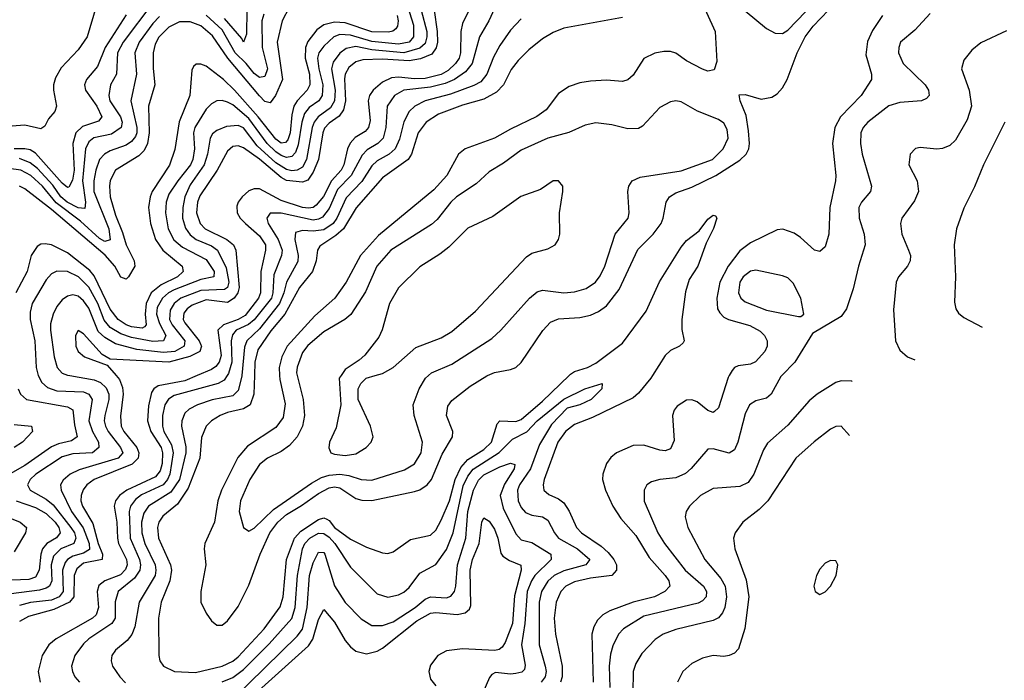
# Model space of a CAD drawing. Header units: inches. Extents: x 884549 to 1028252, y 526810 to 653624.
# Tile 792 of 1056: x 1016130 to 1019821, y 598857 to 601334. Entities that reach past the tile are written whole.
import ezdxf

# ---------------------------------------------------------------- set-up
doc = ezdxf.new("R2010")
doc.units = ezdxf.units.IN
doc.header["$MEASUREMENT"] = 0
doc.layers.add('B0519', color=7, linetype='Continuous')
doc.layers.add('B0610', color=7, linetype='Continuous')

msp = doc.modelspace()

# ---------------------------------------------------------------- linework, layer by layer
at = {"layer": 'B0519', "color": 5}
for points, elevation in [([(1016200.2, 600000), (1016213.2, 599973.2), (1016234.8, 599954.8), (1016270, 599942.3), (1016370, 599939.3), (1016390.1, 599930), (1016402.6, 599910), (1016389.8, 599830), (1016403.1, 599790), (1016425.6, 599750), (1016427, 599730), (1016403.6, 599710), (1016330, 599706.6), (1016290, 599695.1), (1016190.7, 599630), (1016169.1, 599610), (1016159.5, 599590), (1016169.5, 599570), (1016230, 599536.7), (1016255.4, 599515.4), (1016321.8, 599430), (1016335.3, 599410), (1016341.5, 599390), (1016333.4, 599370), (1016284.8, 599350), (1016257.7, 599322.3), (1016247.8, 599290), (1016250.4, 599229.6), (1016241.6, 599210), (1016230, 599202.3), (1016204.2, 599195.8), (1016098.7, 599181.3)], 2440), ([(1016491.7, 600000), (1016504.7, 599984.7), (1016515.4, 599955.4), (1016518.6, 599930), (1016507.9, 599847.9), (1016510.6, 599810), (1016520.5, 599790), (1016569.5, 599730), (1016577.1, 599710), (1016574.9, 599690), (1016552.5, 599667.5), (1016409.1, 599610), (1016382.6, 599590), (1016368.6, 599571.4), (1016361, 599550), (1016360.2, 599530), (1016365.9, 599510), (1016404.6, 599444.6), (1016424.7, 599370), (1016441, 599330), (1016439.2, 599310), (1016370, 599296), (1016344.2, 599275.8), (1016334.3, 599250), (1016333.2, 599170), (1016317.1, 599150), (1016257.8, 599122.2), (1016163.4, 599096.6), (1016130, 599078)], 2480), ([(1016318.3, 600000), (1016410, 599984.1), (1016433.4, 599973.4), (1016454, 599954), (1016464.1, 599930), (1016465.2, 599910), (1016449.2, 599850), (1016447.5, 599830), (1016452.1, 599810), (1016462.3, 599790), (1016508.7, 599730), (1016516.5, 599710), (1016500.1, 599690), (1016353.4, 599646.6), (1016320.1, 599630), (1016292.8, 599607.2), (1016283.6, 599590), (1016285.9, 599570), (1016324.1, 599490), (1016368.9, 599428.9), (1016391.4, 599370), (1016392.5, 599347.5), (1016370, 599334.5), (1016330, 599323.1), (1016309.4, 599310.6), (1016300.8, 599299.2), (1016290.3, 599270), (1016293.9, 599190), (1016278.1, 599170), (1016250, 599157.8), (1016170.8, 599149.2), (1016130, 599137.3)], 2460), ([(1016796.3, 600000), (1016750, 599980.3), (1016650, 599960.9), (1016632.7, 599950), (1016624.3, 599935.7), (1016613.6, 599886.4), (1016609.5, 599830), (1016622.6, 599790), (1016660.3, 599730), (1016666.1, 599710), (1016664.2, 599670), (1016657, 599643), (1016639.8, 599620.2), (1016531.5, 599570), (1016504.7, 599550), (1016489.4, 599530), (1016485, 599510), (1016494.5, 599450), (1016496.8, 599390), (1016501.2, 599370), (1016530.7, 599310), (1016532.7, 599290), (1016527, 599273), (1016507.9, 599252.1), (1016450, 599230), (1016427.1, 599212.9), (1016420.3, 599190), (1016426, 599130), (1016417, 599103), (1016403.4, 599090), (1016267.2, 599012.8), (1016239.8, 598990), (1016214.1, 598950), (1016199.5, 598890), (1016206.8, 598850)], 2520), ([(1016908.2, 600000), (1016897.1, 599982.9), (1016874.4, 599970), (1016710, 599924.8), (1016688.3, 599911.7), (1016674.5, 599890), (1016665.4, 599850), (1016665.3, 599810), (1016671.2, 599790), (1016699.6, 599739.6), (1016705.5, 599710), (1016693.5, 599630), (1016685, 599610), (1016668.3, 599590), (1016587.5, 599552.5), (1016564.7, 599535.3), (1016545.8, 599510), (1016540.9, 599490), (1016544, 599390), (1016579.3, 599310), (1016583.3, 599290), (1016580.4, 599270), (1016560.4, 599239.6), (1016499.1, 599190), (1016487.9, 599152.1), (1016488.1, 599090), (1016476.4, 599070), (1016390, 599013.3), (1016370, 598993.9), (1016336.8, 598950), (1016325.1, 598910), (1016327.8, 598890), (1016337, 598870), (1016354.6, 598850)], 2540), ([(1016963, 600000), (1016962.7, 599997.3), (1016950, 599944.2), (1016930, 599923.5), (1016851.8, 599908.2), (1016797.2, 599890), (1016765.6, 599874.4), (1016750, 599858.6), (1016738.7, 599830), (1016736.8, 599810), (1016752.8, 599732.8), (1016753.4, 599710), (1016729.2, 599610), (1016697.1, 599562.9), (1016613.1, 599510), (1016595.6, 599484.4), (1016587.5, 599450), (1016588.6, 599410), (1016600, 599370), (1016638.3, 599290), (1016641.2, 599270), (1016637.8, 599250), (1016577.8, 599150), (1016562, 599058), (1016550.8, 599029.2), (1016533.1, 599006.9), (1016490.2, 598970), (1016475.9, 598950), (1016472.8, 598930), (1016478.2, 598910), (1016505.6, 598870), (1016527.6, 598847.6)], 2560), ([(1017010.3, 600000), (1017008, 599930), (1016994.1, 599890), (1016970, 599874.6), (1016910, 599861.1), (1016882.2, 599850), (1016849.5, 599830.5), (1016830, 599810.6), (1016812.2, 599767.7), (1016805.6, 599690), (1016762, 599578), (1016722.4, 599517.6), (1016667.1, 599472.9), (1016652.4, 599450), (1016647.6, 599430), (1016650.4, 599390), (1016695.3, 599290), (1016699.9, 599270), (1016693.4, 599230), (1016660.9, 599150), (1016650.5, 599090), (1016652.3, 598950), (1016656.3, 598930), (1016669.1, 598910), (1016710.5, 598890), (1016790, 598886.7), (1016890, 598910.6), (1016930, 598929.2), (1016950, 598945.6), (1017047.2, 599050), (1017107.1, 599132.9), (1017118.7, 599170), (1017130.2, 599309.8), (1017160.3, 599390), (1017184.2, 599415.8), (1017250, 599460.5), (1017270, 599466.1), (1017281.4, 599461.4), (1017290, 599456.7), (1017310.9, 599430), (1017370, 599386), (1017430, 599356.1), (1017490, 599335.1), (1017510, 599333.2), (1017530, 599338.5), (1017595.4, 599384.6), (1017670, 599401), (1017690, 599419.8), (1017710, 599457.1), (1017741.2, 599530), (1017762.8, 599610), (1017784.4, 599655.6), (1017810, 599685.4), (1017870, 599723), (1017898.8, 599750), (1017920.8, 599819.2), (1017930.4, 599829.6), (1017990, 599827.1), (1018010, 599835), (1018090, 599903.9), (1018190.6, 600000)], 2580), ([(1017104.6, 600000), (1017105.4, 599985.4), (1017126, 599894), (1017117.6, 599842.4), (1017090, 599804.6), (1016984.5, 599735.5), (1016947.8, 599692.2), (1016886.7, 599570), (1016873.8, 599530), (1016860.5, 599450), (1016825, 599370), (1016821.9, 599350), (1016828.8, 599290), (1016809.7, 599190), (1016809.7, 599150), (1016830, 599109.3), (1016850, 599080.7), (1016870, 599063.5), (1016890, 599064), (1016910, 599080.1), (1016950, 599134.5), (1016990, 599213.6), (1017031.7, 599330), (1017068.6, 599410), (1017097.5, 599450), (1017130, 599479.1), (1017187.4, 599512.6), (1017250, 599557.9), (1017290, 599578.9), (1017310, 599583.1), (1017330, 599579.4), (1017390, 599539.1), (1017413.1, 599533.1), (1017450, 599531.9), (1017610, 599564.6), (1017630, 599571.3), (1017658.1, 599590), (1017674.3, 599610), (1017714.7, 599705.3), (1017752.5, 599770), (1017754.5, 599790), (1017730.5, 599850), (1017735.3, 599884.7), (1017750, 599906.2), (1017819.6, 599960.4), (1017881.3, 599998.7), (1017884.4, 600000)], 2620), ([(1017170.9, 600000), (1017193.5, 599910), (1017197.6, 599850), (1017190.4, 599809.6), (1017170.1, 599770), (1017142.3, 599737.7), (1017110, 599715), (1017058.9, 599690), (1017030, 599666.1), (1016993.2, 599610), (1016958.6, 599530), (1016953.5, 599490), (1016970, 599430.4), (1016990, 599416.9), (1017010, 599427.3), (1017082.3, 599497.7), (1017223.7, 599596.3), (1017262, 599618), (1017290, 599626.9), (1017330, 599630.3), (1017364.9, 599624.9), (1017410, 599610.5), (1017450, 599608), (1017573.4, 599646.5), (1017610, 599669.3), (1017635.2, 599710), (1017640.8, 599750), (1017609.2, 599850), (1017605.7, 599890), (1017628.5, 599950), (1017651.6, 599990), (1017662.8, 600000)], 2640), ([(1017335.1, 600000), (1017328.5, 599990), (1017334, 599890), (1017316.8, 599803.2), (1017292.2, 599750), (1017288.9, 599728.9), (1017296.3, 599710), (1017310, 599704.9), (1017350, 599700.2), (1017390, 599705.9), (1017429.7, 599730), (1017448.2, 599750), (1017455.4, 599770), (1017445.4, 599810), (1017398.7, 599910), (1017399.6, 599950), (1017409.7, 599970.3), (1017429.6, 599990.3), (1017462.9, 600000)], 2660), ([(1018502.8, 600000), (1018496.5, 599990), (1018450, 599933.8), (1018430, 599916.3), (1018277.1, 599842.9), (1018210, 599816.8), (1018176.6, 599790), (1018147.4, 599750), (1018096.9, 599610), (1018092.4, 599590), (1018095.5, 599570), (1018113.5, 599553.5), (1018150, 599537.4), (1018170, 599522.8), (1018190, 599492), (1018217.9, 599430), (1018236.1, 599410), (1018310, 599359.7), (1018336.1, 599336.1), (1018357.6, 599310), (1018367.1, 599290), (1018368.2, 599270), (1018350, 599249.6), (1018270, 599240.6), (1018210, 599226.4), (1018178.1, 599210), (1018159, 599190), (1018141.8, 599150), (1018134.5, 599090), (1018139.3, 599030), (1018163.6, 598910), (1018164.3, 598870), (1018157.3, 598850)], 2580), ([(1018790.6, 600000), (1018786.9, 599993.1), (1018750, 599879.1), (1018735.2, 599864.8), (1018730, 599861.6), (1018710, 599869.2), (1018670, 599900.9), (1018650, 599908.5), (1018630, 599907.1), (1018595.2, 599884.8), (1018584.1, 599870), (1018577.1, 599850), (1018584.2, 599755.8), (1018570, 599724.8), (1018550, 599717.6), (1018530, 599719.6), (1018470, 599738.7), (1018430, 599738), (1018367.2, 599710), (1018346.9, 599693.1), (1018330, 599669.7), (1018316, 599630), (1018315.7, 599610), (1018326.1, 599570), (1018354, 599510), (1018383.6, 599463.6), (1018440, 599400), (1018490, 599317.7), (1018550.5, 599250), (1018563.8, 599230), (1018567.9, 599210), (1018549.4, 599190), (1018510, 599170.7), (1018430, 599150.2), (1018342.3, 599117.7), (1018316.9, 599103.1), (1018296.9, 599083.1), (1018282.3, 599057.7), (1018274.6, 599030), (1018280.7, 598850)], 2620), ([(1018987.7, 600000), (1018983.9, 599996.1), (1018947.6, 599930), (1018930, 599915.6), (1018890, 599904.6), (1018866.5, 599890), (1018850, 599856.2), (1018822.9, 599750), (1018810, 599720.8), (1018790, 599708.6), (1018730, 599725.2), (1018710, 599723.5), (1018648.2, 599651.8), (1018626.8, 599633.2), (1018590, 599616), (1018530.1, 599609.9), (1018498.3, 599601.7), (1018481.1, 599590), (1018471.4, 599570), (1018471.6, 599528.5), (1018522.4, 599410), (1018547.5, 599370), (1018625.2, 599270), (1018693.6, 599210), (1018705, 599190), (1018703.8, 599170), (1018690, 599154.8), (1018673.5, 599146.5), (1018470, 599097.6), (1018394.2, 599050), (1018374.6, 599030), (1018353.6, 598986.4), (1018345, 598955.1), (1018340.1, 598910), (1018342.1, 598830)], 2640), ([(1019251.5, 599978), (1019250, 599978.7), (1019210, 599979.8), (1019190, 599973.8), (1019120.3, 599930), (1019090, 599905), (1019010, 599813.3), (1018933.2, 599746.8), (1018918.5, 599721.5), (1018883.1, 599630), (1018861, 599599), (1018830, 599584.4), (1018730, 599576.8), (1018683.2, 599550), (1018641.8, 599510), (1018629.2, 599490), (1018625, 599470), (1018635.5, 599430), (1018698.3, 599310), (1018759.4, 599239.4), (1018775.4, 599210), (1018779.5, 599170), (1018773.3, 599130), (1018765.2, 599110), (1018750, 599091.6), (1018730, 599082.1), (1018590, 599048.3), (1018542.8, 599030), (1018512.2, 599010), (1018462.6, 598957.4), (1018439.7, 598920.3), (1018429.6, 598890.4), (1018428.6, 598810)], 2660), ([(1016125.3, 599950), (1016133.5, 599930), (1016156.5, 599910), (1016310, 599883.1), (1016330, 599870.8), (1016335.4, 599815.4), (1016346.3, 599770), (1016325.1, 599754.9), (1016276.2, 599743.8), (1016250, 599732.5), (1016150, 599662.7), (1016055.7, 599610)], 2420), ([(1016890, 598851.9), (1016930, 598868.4), (1016970, 598897.7), (1017065.4, 598994.6), (1017150.4, 599089.6), (1017163.5, 599130), (1017171.3, 599250), (1017190.2, 599350), (1017199.8, 599370), (1017218.2, 599390), (1017250, 599409.5), (1017270, 599407.7), (1017290, 599394.1), (1017311.8, 599370), (1017370, 599281.3), (1017470, 599182.1), (1017510, 599169.5), (1017550, 599178.3), (1017570, 599188.3), (1017590, 599205), (1017630, 599259.3), (1017690, 599291.8), (1017730, 599348), (1017755, 599410), (1017793.3, 599586.7), (1017810, 599622.7), (1017830.6, 599649.4), (1017928.3, 599711.7), (1017978.2, 599761.8), (1018031.1, 599788.9), (1018070, 599830.4), (1018170, 599911.7), (1018248.4, 599950), (1018313.4, 599970), (1018313.2, 599950), (1018272.6, 599910), (1018230.3, 599890), (1018182.3, 599877.7), (1018123.6, 599816.4), (1018079.1, 599740.9), (1018044.9, 599650), (1018004.5, 599590), (1017996.4, 599570), (1017999.3, 599530), (1018010, 599505.3), (1018026.6, 599486.6), (1018050, 599476), (1018090, 599469.6), (1018110, 599457.7), (1018134.9, 599410), (1018150.6, 599390.6), (1018221.3, 599350), (1018267.2, 599310), (1018253, 599290), (1018170, 599267.9), (1018133.8, 599250), (1018110, 599228.6), (1018086.2, 599190), (1018077.7, 599150), (1018078.3, 598990), (1018100.7, 598910), (1018103.6, 598890), (1018100.1, 598870), (1018085.9, 598850)], 2560), ([(1016110, 599816.2), (1016174.8, 599810), (1016178.6, 599790), (1016141.1, 599750), (1016110.3, 599729.7)], 2380), ([(1019241.6, 599775.6), (1019210, 599809.8), (1019190, 599809), (1019170, 599799.1), (1019108.1, 599751.9), (1019040.2, 599690), (1018934.8, 599530), (1018901.9, 599498.1), (1018840.7, 599450), (1018812, 599410), (1018806.8, 599390), (1018810.9, 599350), (1018854.3, 599234.3), (1018863.9, 599170), (1018848.7, 599051.3), (1018824.7, 598975.3), (1018810, 598958.9), (1018790, 598949.7), (1018770, 598946.9), (1018730, 598950.9), (1018690, 598940.4), (1018650, 598919.8), (1018616.9, 598890), (1018596.5, 598850)], 2680), ([(1016930, 598786.9), (1017170, 599023.1), (1017190, 599049.1), (1017208.7, 599130), (1017216.5, 599250), (1017230, 599298), (1017250, 599337.2), (1017270, 599336.8), (1017274.2, 599330), (1017310, 599212.1), (1017350, 599148.6), (1017410, 599087.2), (1017450, 599063.3), (1017490, 599062.8), (1017530, 599077.1), (1017612.4, 599130), (1017650, 599161.6), (1017670, 599169.7), (1017730, 599167.1), (1017746.9, 599173.1), (1017759.9, 599190), (1017765.4, 599210), (1017771.2, 599290), (1017802.9, 599390), (1017810.2, 599490), (1017831.2, 599570), (1017850, 599607.1), (1017870, 599627.8), (1017930, 599658.1), (1017970, 599671.7), (1017986.1, 599666.1), (1017984.3, 599650), (1017947.5, 599592.5), (1017932.1, 599550), (1017943.2, 599503.2), (1017990, 599406.7), (1018010, 599383.8), (1018050, 599374), (1018121.7, 599330), (1018123, 599310), (1018062.1, 599250), (1018048.8, 599230), (1018033.1, 599190), (1018023.5, 599070), (1018011.3, 598990), (1018025.8, 598914.2), (1018022.3, 598897.7), (1018012.2, 598887.8), (1017990, 598882.4), (1017970, 598880.4), (1017913.7, 598886.3), (1017900.8, 598879.2), (1017891.6, 598868.4), (1017866.6, 598810)], 2540), ([(1015933.2, 599530), (1016131.7, 599450), (1016155.6, 599430), (1016152, 599410), (1016110, 599338.6)], 2380), ([(1016116.8, 599530), (1016190, 599505.3), (1016230, 599482.9), (1016263.5, 599450), (1016277.4, 599430), (1016282.3, 599410), (1016268.7, 599391.3), (1016231.9, 599370), (1016216.2, 599350), (1016209.2, 599330), (1016203.4, 599270), (1016190, 599244.5), (1016165.1, 599234.9), (1016070, 599231.1)], 2420), ([(1017013.3, 598806.7), (1017213.7, 598986.3), (1017228.8, 599011.2), (1017250, 599085.8), (1017270, 599122.7), (1017310, 599075.3), (1017350, 599006.7), (1017370, 598982.2), (1017390, 598966.4), (1017430, 598956.9), (1017470, 598967.1), (1017490, 598978.4), (1017619.2, 599080.8), (1017670, 599109), (1017690, 599111.5), (1017770, 599103.5), (1017800.2, 599110), (1017816.1, 599123.9), (1017821.7, 599138.3), (1017819.4, 599270), (1017827.9, 599310), (1017852.3, 599370), (1017862.6, 599450), (1017870, 599466.7), (1017890, 599453.8), (1017910, 599424.4), (1017923.1, 599390), (1017934.4, 599334.4), (1017942.2, 599322.2), (1017966.2, 599306.2), (1018009.5, 599289.5), (1018010.1, 599270.1), (1017985.5, 599174.5), (1017977.7, 599070), (1017950, 598998.9), (1017938.9, 598981.1), (1017927.6, 598972.4), (1017911, 598969), (1017790, 598975.8), (1017730, 598967.3), (1017697.3, 598950), (1017670, 598914.4), (1017664.3, 598890), (1017670, 598862), (1017690, 598836.1)], 2520)]:
    msp.add_lwpolyline(points, dxfattribs=dict(at, elevation=elevation))
at = {"layer": 'B0519', "color": 5, "elevation": 2720}
msp.add_lwpolyline([(1019170, 599307), (1019150, 599296.2), (1019130, 599274.5), (1019117, 599250), (1019108, 599210), (1019113, 599190), (1019130, 599178.7), (1019150, 599189.2), (1019170.5, 599210), (1019191.3, 599250), (1019196.9, 599290), (1019190, 599305.2)], close=True, dxfattribs=at)
at = {"layer": 'B0610', "color": 5}
for points, elevation in [([(1018666.5, 601446.5), (1018737.2, 601290), (1018743.2, 601176.8), (1018733.9, 601146.1), (1018710, 601140.8), (1018690, 601148.4), (1018630, 601179.3), (1018590, 601207.8), (1018570, 601214.5), (1018544.8, 601215.2), (1018511.6, 601208.4), (1018470, 601187.8), (1018430, 601125.3), (1018410, 601108), (1018390, 601102.3), (1018330, 601106.9), (1018270, 601103.9), (1018230, 601097.7), (1018190, 601083.7), (1018150, 601057.3), (1018103.7, 600996.3), (1018069.4, 600970.6), (1017970, 600924), (1017910, 600889.4), (1017800.2, 600850), (1017775.9, 600830), (1017731.2, 600750), (1017683.4, 600696.6), (1017475, 600525), (1017408.4, 600450), (1017354.3, 600350), (1017312, 600290), (1017236.9, 600223.1), (1017132.5, 600110), (1017112.7, 600070), (1017103.1, 600030), (1017104.6, 600000)], 2620), ([(1016417.2, 601382.8), (1016382.8, 601270), (1016350, 601221.3), (1016286.3, 601153.6), (1016264.2, 601115.8), (1016257.3, 601090), (1016257.5, 601070), (1016267.8, 601010), (1016261.6, 600990), (1016238.1, 600961.9), (1016224.7, 600935.3), (1016210, 600925.3), (1016150, 600938.6), (1016070, 600932.6)], 2280), ([(1016630, 601397.3), (1016517.8, 601250), (1016497.2, 601210), (1016493.1, 601130), (1016470.8, 601089.2), (1016464.2, 601050), (1016468.7, 601030), (1016508.6, 600970), (1016514.8, 600950), (1016511.1, 600930), (1016474.9, 600905.1), (1016408.7, 600891.3), (1016390, 600876), (1016377.7, 600850), (1016366, 600730), (1016377.3, 600650), (1016374, 600626), (1016350, 600628.8), (1016308, 600650), (1016285.1, 600670), (1016254.1, 600714.1), (1016196.6, 600776.6), (1016170, 600797), (1016130, 600813.5)], 2340), ([(1017577.3, 601410), (1017607.1, 601312.9), (1017606.3, 601270), (1017590, 601250), (1017550, 601242.1), (1017450, 601252.3), (1017370, 601275.9), (1017330, 601278.2), (1017308.1, 601270), (1017270, 601234.9), (1017252.1, 601210), (1017247.1, 601190), (1017251.2, 601150), (1017267.4, 601090), (1017264.9, 601050), (1017252, 601030), (1017215.8, 601004.2), (1017198.4, 600981.6), (1017188.1, 600950), (1017174.7, 600865.3), (1017164, 600836), (1017150, 600820.4), (1017130, 600817.3), (1017110, 600824.3), (1017090, 600838.9), (1017058.7, 600870), (1016990, 600963.1), (1016930, 601014.2), (1016910, 601025.3), (1016890, 601031.2), (1016870, 601029.3), (1016850, 601018.3), (1016830, 600998.3), (1016786.7, 600930), (1016781.8, 600910), (1016785.8, 600850), (1016779.8, 600810), (1016771.1, 600790), (1016723.2, 600730), (1016690, 600679.2), (1016680.1, 600650), (1016676.4, 600610), (1016687.6, 600550), (1016708.6, 600508.6), (1016740.7, 600480.7), (1016830, 600434.8), (1016859.7, 600390), (1016857.9, 600370), (1016810, 600360.3), (1016710, 600321), (1016688.7, 600310), (1016666, 600290), (1016645.4, 600254.6), (1016642.9, 600230), (1016654.7, 600194.7), (1016678.5, 600150), (1016670.1, 600130), (1016630, 600127.9), (1016550, 600143), (1016510, 600156.5), (1016470, 600179.4), (1016447, 600207), (1016423.9, 600270), (1016390, 600331.1), (1016350.8, 600370), (1016310, 600390.3), (1016270, 600391.6), (1016250, 600381.7), (1016230, 600358.6), (1016177.4, 600270), (1016170, 600238), (1016170.1, 600210), (1016187.2, 600130), (1016192.7, 600030), (1016200.2, 600000)], 2440), ([(1017833.6, 601410), (1017790, 601319.8), (1017784.7, 601290), (1017783.2, 601210), (1017777.3, 601190), (1017764.6, 601170), (1017736.9, 601143.1), (1017710, 601128.5), (1017650, 601113.8), (1017610, 601111.9), (1017550, 601118.1), (1017524.7, 601115.3), (1017490, 601099.2), (1017456.1, 601070), (1017442, 601050), (1017437.3, 601030), (1017443.7, 600956.3), (1017438.4, 600930), (1017424.9, 600915.1), (1017388.1, 600891.9), (1017369.2, 600870.8), (1017359, 600850), (1017345.3, 600790), (1017335.4, 600770), (1017298.7, 600730), (1017269, 600671), (1017241.7, 600638.3), (1017230, 600629.9), (1017213.3, 600626.7), (1017190, 600629.5), (1017110, 600656.5), (1017030, 600700.1), (1017010, 600700.4), (1016990, 600692.1), (1016964.1, 600670), (1016949.5, 600650), (1016944.8, 600635.2), (1016945.4, 600610), (1016957.2, 600590), (1016976.7, 600570), (1017030, 600523.5), (1017051.5, 600490), (1017052.2, 600470), (1017034.1, 600390), (1017033, 600310), (1017025.1, 600290), (1016975.5, 600224.5), (1016949.9, 600210.1), (1016894.4, 600190), (1016872.8, 600170), (1016885.6, 600074.4), (1016877.9, 600050), (1016866.1, 600033.9), (1016850, 600022.8), (1016796.3, 600000)], 2520), ([(1018850, 601367.3), (1018930, 601301.2), (1018962.8, 601282.8), (1018990, 601282), (1019010, 601294.5), (1019110, 601398.4)], 2640), ([(1016654.6, 601345.4), (1016630, 601319.1), (1016578.7, 601250), (1016561.8, 601210), (1016567.8, 601130), (1016547, 601030), (1016569.5, 600930), (1016569.5, 600910), (1016564.1, 600895.9), (1016550, 600877.1), (1016530, 600864), (1016470, 600842.2), (1016448.9, 600830), (1016429.8, 600810.2), (1016415.6, 600770), (1016408.7, 600730), (1016408.3, 600690), (1016464.1, 600550), (1016470, 600508.1), (1016450, 600502.3), (1016430, 600513.7), (1016358, 600578), (1016267, 600647), (1016216.1, 600710), (1016172.1, 600750), (1016134.1, 600770), (1016090, 600775.5)], 2360), ([(1016530, 601352.5), (1016450.8, 601230), (1016421.9, 601158.1), (1016381.3, 601110), (1016373.1, 601090), (1016376.9, 601070), (1016419.8, 601010), (1016437.9, 600970), (1016426.3, 600953.7), (1016366, 600934), (1016341, 600910), (1016329.3, 600870), (1016334.2, 600770), (1016327.9, 600732.1), (1016314.2, 600705.8), (1016310, 600704.3), (1016290, 600720.4), (1016190, 600834.1), (1016170, 600845.7), (1016150, 600850.2), (1016110, 600850)], 2320), ([(1017545.8, 601350), (1017549.8, 601330), (1017547.1, 601310), (1017539.9, 601300.1), (1017529, 601291), (1017512.6, 601287.4), (1017450, 601288), (1017350, 601321.7), (1017310, 601325), (1017270, 601315.2), (1017243.8, 601296.2), (1017210, 601252.1), (1017201.8, 601230), (1017200.9, 601190), (1017216.4, 601130), (1017217.5, 601090), (1017207.5, 601070), (1017170.6, 601030), (1017158.5, 601010), (1017150, 600977.7), (1017144.3, 600910), (1017136, 600884), (1017126.8, 600873.2), (1017110, 600870.6), (1017090, 600885.5), (1017024, 600970), (1016935.8, 601070), (1016894.3, 601110), (1016830, 601159.9), (1016810, 601167.5), (1016792.4, 601167.6), (1016781.6, 601158.4), (1016775.7, 601144.3), (1016767.8, 601050), (1016728.7, 600951.3), (1016712.5, 600847.5), (1016692.1, 600787.9), (1016627.3, 600690), (1016619.2, 600670), (1016613.6, 600630), (1016621.3, 600570), (1016640.1, 600510), (1016667.6, 600470), (1016740.1, 600410), (1016742.9, 600390), (1016722, 600370), (1016660.4, 600339.6), (1016623.7, 600310), (1016605, 600270), (1016601.1, 600230), (1016604.6, 600190), (1016598, 600182), (1016590, 600177.8), (1016550, 600182.5), (1016529.5, 600190), (1016500.1, 600210), (1016470, 600248.7), (1016410, 600374.1), (1016393.2, 600393.2), (1016310, 600460.3), (1016250, 600489.5), (1016226, 600494), (1016210, 600492.1), (1016196.5, 600483.5), (1016173.5, 600450), (1016158.1, 600390), (1016116.5, 600310)], 2420), ([(1017140.2, 601379.8), (1017114.5, 601330), (1017096, 601250), (1017115.6, 601110), (1017089.3, 601050), (1017070, 601021.7), (1017050, 601027.8), (1017030, 601048.6), (1016910.8, 601190), (1016853.2, 601273.2), (1016810, 601311), (1016770, 601325.4), (1016730, 601325.4), (1016690, 601305.9), (1016651.7, 601268.3), (1016638.1, 601241.9), (1016630.3, 601210), (1016630.6, 601150.6), (1016637.3, 601090), (1016613.3, 601010), (1016616.1, 600910), (1016609.8, 600870.2), (1016596.6, 600843.4), (1016576.9, 600823.1), (1016489.8, 600770.2), (1016470, 600730.8), (1016466.5, 600710), (1016469.3, 600670), (1016490, 600601.5), (1016516.4, 600536.4), (1016529.8, 600489.8), (1016559.6, 600430), (1016561.8, 600410), (1016537.7, 600370), (1016530, 600361), (1016510, 600369.1), (1016487.5, 600410), (1016451.2, 600451.2), (1016250, 600621.7), (1016150, 600699.7), (1016130, 600709.5)], 2380), ([(1017634.9, 601370), (1017656.2, 601290), (1017657.3, 601270), (1017650, 601244.3), (1017630, 601227.2), (1017570, 601209.7), (1017450, 601220.8), (1017390, 601233.2), (1017354.6, 601225.4), (1017330, 601207.9), (1017305.2, 601174.8), (1017299.4, 601150), (1017312.9, 601070), (1017310.8, 601029.2), (1017296, 601004), (1017249.9, 600970.1), (1017233.9, 600950), (1017226.6, 600930), (1017206, 600810), (1017190, 600781), (1017170.2, 600769.8), (1017150, 600767.8), (1017130, 600772.3), (1017090, 600797.7), (1017020.8, 600860.8), (1016970, 600928.3), (1016950, 600937.4), (1016906.3, 600933.7), (1016870, 600919), (1016853.6, 600906.4), (1016844.4, 600890), (1016834.3, 600830), (1016822.4, 600790), (1016770, 600715.2), (1016749.2, 600670), (1016741.7, 600630), (1016740.5, 600590), (1016752.3, 600552.3), (1016770, 600527.4), (1016792.2, 600510), (1016850, 600485.9), (1016871.5, 600470), (1016904.1, 600404.1), (1016914.2, 600350), (1016909.6, 600330.4), (1016897.6, 600322.4), (1016810, 600319.2), (1016734.9, 600290), (1016708.9, 600270), (1016694.6, 600245.4), (1016692.4, 600210), (1016702.2, 600190), (1016750, 600130), (1016747.6, 600110), (1016711.9, 600090), (1016670, 600086.1), (1016570, 600096.9), (1016490, 600118.6), (1016450, 600142.5), (1016424.9, 600164.9), (1016390, 600253), (1016370, 600280.1), (1016350, 600297.3), (1016330, 600302.3), (1016310, 600297.5), (1016290, 600283.2), (1016270, 600258.5), (1016255.4, 600230), (1016246.5, 600193.5), (1016246.5, 600170), (1016260.1, 600070), (1016270.6, 600030), (1016290, 600008.7), (1016310, 600001.5), (1016318.3, 600000)], 2460), ([(1017683.7, 601370), (1017695.9, 601290), (1017696.4, 601250), (1017691.8, 601228.2), (1017675.8, 601204.2), (1017633.2, 601186.8), (1017590, 601179.3), (1017490, 601185.4), (1017416.3, 601183.7), (1017390, 601175.6), (1017364.8, 601155.2), (1017350.1, 601130), (1017347.6, 601112.4), (1017352.2, 601030), (1017344.2, 600995.8), (1017327.7, 600972.3), (1017290, 600945.6), (1017273.2, 600926.8), (1017266.6, 600910), (1017250.3, 600810), (1017230, 600762), (1017210, 600731.8), (1017190, 600724.4), (1017130, 600731.4), (1017110, 600742.6), (1017030, 600810.5), (1016970, 600853.2), (1016950, 600861.4), (1016930, 600858.4), (1016910, 600841.3), (1016871.1, 600770), (1016806, 600674), (1016796.7, 600650), (1016792.6, 600610), (1016806.6, 600570), (1016825.3, 600550), (1016906.5, 600510), (1016931.6, 600490), (1016940.2, 600470), (1016953.5, 600330), (1016948, 600310), (1016933.9, 600290), (1016910, 600273.1), (1016830, 600283.7), (1016776.9, 600263.1), (1016758.2, 600250), (1016746.3, 600233.7), (1016743.2, 600210), (1016750, 600197.3), (1016803.2, 600130), (1016810, 600115.3), (1016812.2, 600110), (1016805.7, 600090), (1016768.8, 600071.2), (1016690, 600050), (1016470, 600061.2), (1016439, 600079), (1016370, 600155.7), (1016350, 600168.3), (1016339.8, 600150), (1016340.7, 600110), (1016350, 600089.4), (1016372.8, 600070), (1016458.6, 600038.6), (1016491.7, 600000)], 2480), ([(1017045.2, 601354.8), (1017038.7, 601330), (1017039.9, 601230), (1017059, 601150), (1017050, 601120.7), (1017030, 601117.5), (1017010, 601132.6), (1016979.8, 601170), (1016938.1, 601210), (1016890, 601296.2), (1016830, 601350.4)], 2360), ([(1016982.1, 601370), (1016980.6, 601279.4), (1016970, 601249.2), (1016963.3, 601263.3), (1016898.8, 601338.8)], 2340), ([(1017910, 601375.5), (1017889.6, 601330), (1017853.5, 601270), (1017826.7, 601170), (1017802, 601138), (1017760.8, 601110), (1017725.3, 601094.7), (1017670, 601081.1), (1017570.9, 601069.1), (1017535, 601050), (1017508.3, 601010), (1017503, 600930), (1017493.1, 600890), (1017473.5, 600870), (1017433.6, 600846.4), (1017413.8, 600826.2), (1017372.7, 600750), (1017322.3, 600697.7), (1017290, 600625.5), (1017265.9, 600594.1), (1017250, 600585.5), (1017230, 600582.9), (1017111.2, 600608.8), (1017070, 600608), (1017057.2, 600590), (1017062.5, 600570), (1017099.9, 600510), (1017113.8, 600470), (1017112, 600450), (1017083, 600377), (1017079.5, 600310), (1017074, 600290), (1017010, 600208.2), (1016988.6, 600191.4), (1016941.7, 600170), (1016927.7, 600152.3), (1016922.9, 600130), (1016925.6, 600050), (1016912.8, 600007.2), (1016908.2, 600000)], 2540), ([(1017884.4, 600000), (1017910, 600011), (1017970, 600022.2), (1017990, 600030.2), (1018010.7, 600049.3), (1018091, 600169), (1018120.2, 600199.8), (1018150, 600211.8), (1018230, 600217.5), (1018270, 600225.8), (1018300.7, 600239.3), (1018330, 600261.5), (1018377.9, 600322.1), (1018447.9, 600472.1), (1018504.7, 600530), (1018534.6, 600570), (1018543.1, 600590), (1018553.3, 600650), (1018566.4, 600670), (1018590, 600684.9), (1018650, 600706.3), (1018739.7, 600750), (1018830, 600807.3), (1018853.7, 600830), (1018863.4, 600850), (1018866.7, 600870), (1018863, 600917), (1018854.2, 600974.2), (1018831.3, 601030), (1018828.1, 601051.9), (1018850, 601052.8), (1018910, 601036.3), (1018950, 601043.2), (1018970, 601056.2), (1018990, 601078.9), (1019007.5, 601110), (1019044.4, 601210), (1019074.5, 601270), (1019105.1, 601310), (1019162, 601370)], 2620), ([(1019365.2, 601350), (1019327.1, 601292.9), (1019308.1, 601251.9), (1019301.8, 601201.8), (1019323.2, 601130), (1019323.2, 601110), (1019285.4, 601050), (1019206.9, 600970), (1019185.6, 600930), (1019177.6, 600870), (1019190.1, 600750), (1019188.6, 600730), (1019166.8, 600630), (1019163.5, 600530), (1019150, 600482), (1019130, 600464.7), (1019110, 600469.8), (1019057.9, 600517.9), (1019034.1, 600534.1), (1018991.1, 600548.9), (1018970, 600546.5), (1018870, 600497.3), (1018830, 600467), (1018786.3, 600410), (1018755.4, 600350), (1018743.3, 600290), (1018746.9, 600250), (1018754.7, 600234.7), (1018770, 600219.1), (1018787.3, 600210), (1018867.1, 600187.1), (1018906.2, 600166.2), (1018922.3, 600150), (1018932.1, 600130), (1018932, 600110), (1018924.3, 600090), (1018888.8, 600051.2), (1018870, 600042.8), (1018824.2, 600035.8), (1018810, 600029.9), (1018800.9, 600019.1), (1018790.6, 600000)], 2620), ([(1019543.4, 601356.6), (1019485.9, 601294.1), (1019432.9, 601250), (1019425.6, 601230), (1019425.2, 601210), (1019442.5, 601170), (1019524.8, 601090), (1019537.1, 601070), (1019539.2, 601050), (1019530, 601038.5), (1019510.6, 601030), (1019430, 601023.7), (1019388.6, 601011.4), (1019310.2, 600950), (1019292.7, 600930), (1019283.9, 600910), (1019282.7, 600870), (1019289.1, 600830), (1019323.9, 600710), (1019319.8, 600690), (1019285.8, 600650), (1019275.8, 600630), (1019276.8, 600590), (1019295.5, 600530), (1019300.1, 600490), (1019275, 600410), (1019255.4, 600324.6), (1019229.5, 600250.5), (1019210, 600221.1), (1019102.6, 600157.3), (1019035.9, 600050), (1018987.7, 600000)], 2640), ([(1018010, 601337.6), (1017970, 601294), (1017930, 601236.5), (1017906.7, 601193.3), (1017881, 601130), (1017858.5, 601101.5), (1017833.4, 601086.6), (1017745, 601055), (1017650, 601029.6), (1017611.4, 601010), (1017590.1, 600990), (1017570, 600950.8), (1017554.5, 600885.5), (1017538, 600850), (1017515.4, 600830), (1017470, 600804.2), (1017450, 600785.5), (1017412.4, 600727.6), (1017354.3, 600665.7), (1017319.3, 600590), (1017305.2, 600570), (1017270, 600546.2), (1017230, 600541), (1017190, 600543.6), (1017164.5, 600535.5), (1017161.3, 600510), (1017174.7, 600450), (1017172.6, 600427.4), (1017130, 600350), (1017120.9, 600310), (1017104.6, 600270), (1017030, 600175.4), (1016982.4, 600130), (1016973.7, 600106.3), (1016963, 600000)], 2560), ([(1018390, 601342.6), (1018170, 601301.8), (1018130, 601285.7), (1018090, 601262.5), (1018038.9, 601221.1), (1017998.7, 601181.3), (1017973.3, 601146.7), (1017943.6, 601090), (1017918.3, 601061.7), (1017870, 601036), (1017790, 601013.1), (1017700.6, 600979.4), (1017654.3, 600950), (1017624.2, 600910), (1017598.8, 600830), (1017587, 600810), (1017490, 600740.8), (1017392, 600628), (1017344, 600550), (1017315.5, 600524.5), (1017255.1, 600484.9), (1017246.8, 600470), (1017242.4, 600430), (1017228.6, 600390), (1017179.2, 600330), (1017124.1, 600230), (1017072.4, 600167.6), (1017023.5, 600096.5), (1017012, 600050), (1017010.3, 600000)], 2580), ([(1019830, 601291.9), (1019733.1, 601246.9), (1019700, 601220), (1019670, 601182), (1019661.3, 601150), (1019689.6, 601069.6), (1019698.3, 601010), (1019681.7, 600958.3), (1019638.4, 600881.6), (1019617.5, 600862.5), (1019590, 600850.8), (1019568.6, 600848.6), (1019505.7, 600854.3), (1019488.9, 600851.1), (1019468.4, 600830), (1019463.7, 600790), (1019494.9, 600730), (1019499.7, 600690), (1019484.8, 600655.2), (1019437.8, 600590), (1019432.6, 600570), (1019437.2, 600530), (1019462.8, 600470), (1019469.2, 600450), (1019469.1, 600430), (1019458.5, 600410), (1019425, 600370), (1019416.2, 600350), (1019405.7, 600245.7), (1019413.1, 600130), (1019430, 600095.5), (1019459.1, 600070), (1019485.7, 600058.3)], 2660), ([(1017662.8, 600000), (1017674, 600010), (1017750, 600042.7), (1017900.8, 600139.2), (1017934, 600170), (1018041.5, 600290), (1018070, 600313.9), (1018090, 600320.1), (1018170, 600310.1), (1018210, 600313.8), (1018253.8, 600326.2), (1018288.4, 600350), (1018306.5, 600373.5), (1018323.8, 600410), (1018362.2, 600530), (1018411.8, 600590), (1018414.6, 600610), (1018409.8, 600690), (1018413.7, 600710), (1018426.3, 600730), (1018456.8, 600743.2), (1018610, 600767.7), (1018727.2, 600810), (1018767.9, 600850), (1018786.3, 600890), (1018782.8, 600922.8), (1018770, 600946.2), (1018750, 600960.2), (1018671, 600991), (1018610, 601025.4), (1018590, 601029.7), (1018570, 601026.3), (1018530, 601005.1), (1018464.7, 600935.3), (1018450, 600926.2), (1018410, 600924.1), (1018350, 600940.3), (1018290, 600947.8), (1018250, 600938.7), (1018189, 600911), (1018110, 600889.9), (1018010, 600844.9), (1017944.4, 600795.6), (1017890, 600764), (1017841.3, 600718.7), (1017767.7, 600670), (1017746.6, 600650), (1017695.1, 600584.9), (1017673.8, 600566.2), (1017522.3, 600470), (1017469.6, 600410), (1017426.9, 600313.1), (1017371.2, 600228.8), (1017349.2, 600210), (1017270, 600164.1), (1017210, 600112.8), (1017190, 600086.6), (1017170.9, 600030.9), (1017168.4, 600010), (1017170.9, 600000)], 2640), ([(1019823.2, 600950), (1019743.2, 600790), (1019710, 600707.3), (1019670, 600627), (1019641.8, 600550), (1019633.4, 600490), (1019638.6, 600370), (1019634.7, 600274.7), (1019640.3, 600250), (1019650, 600233.4), (1019670, 600218), (1019737.9, 600180.8)], 2680), ([(1017462.9, 600000), (1017490, 600007.9), (1017530, 600029.4), (1017615.5, 600104.5), (1017710, 600141.7), (1017750, 600164.4), (1017839, 600241), (1018030, 600445.4), (1018050, 600458.6), (1018110, 600475.2), (1018138, 600490), (1018150.7, 600509.3), (1018155.6, 600530), (1018154.6, 600610), (1018167, 600690), (1018166, 600710), (1018150, 600729.2), (1018130, 600729.4), (1018082.4, 600697.6), (1018009, 600671), (1017904, 600596), (1017810, 600551.9), (1017739.1, 600480.9), (1017705.7, 600454.3), (1017630, 600407.1), (1017550, 600328.6), (1017517.2, 600270), (1017488.9, 600171.1), (1017476.3, 600143.7), (1017423.9, 600076.1), (1017403.1, 600056.9), (1017350, 600022.7), (1017335.1, 600000)], 2660), ([(1018190.6, 600000), (1018195.4, 600004.6), (1018210, 600014.5), (1018258.5, 600030), (1018290, 600046.5), (1018390, 600120.9), (1018479.2, 600240.8), (1018529.3, 600350.7), (1018610, 600481.4), (1018630, 600506.4), (1018677.8, 600542.2), (1018710, 600586), (1018730, 600601.3), (1018738.6, 600598.5), (1018743.8, 600590), (1018731.1, 600551.1), (1018703.9, 600496.1), (1018673, 600410), (1018640.6, 600359.4), (1018626.5, 600313.5), (1018612.1, 600210), (1018612.1, 600172.1), (1018621.2, 600130), (1018617, 600123), (1018603.7, 600110), (1018570, 600093.2), (1018550, 600075), (1018502.8, 600000)], 2580)]:
    msp.add_lwpolyline(points, dxfattribs=dict(at, elevation=elevation))
at = {"layer": 'B0610', "color": 5, "elevation": 2640}
msp.add_lwpolyline([(1018890, 600395.2), (1018870, 600391.7), (1018842.4, 600370), (1018829.6, 600350), (1018825.2, 600310), (1018833.4, 600290), (1018850, 600276.1), (1018930, 600245.5), (1019050, 600221.1), (1019058.3, 600221.7), (1019069.6, 600230.4), (1019058.3, 600290), (1019030, 600345.7), (1019010, 600365.6), (1018990, 600374)], close=True, dxfattribs=at)

doc.saveas('drawing.dxf')
